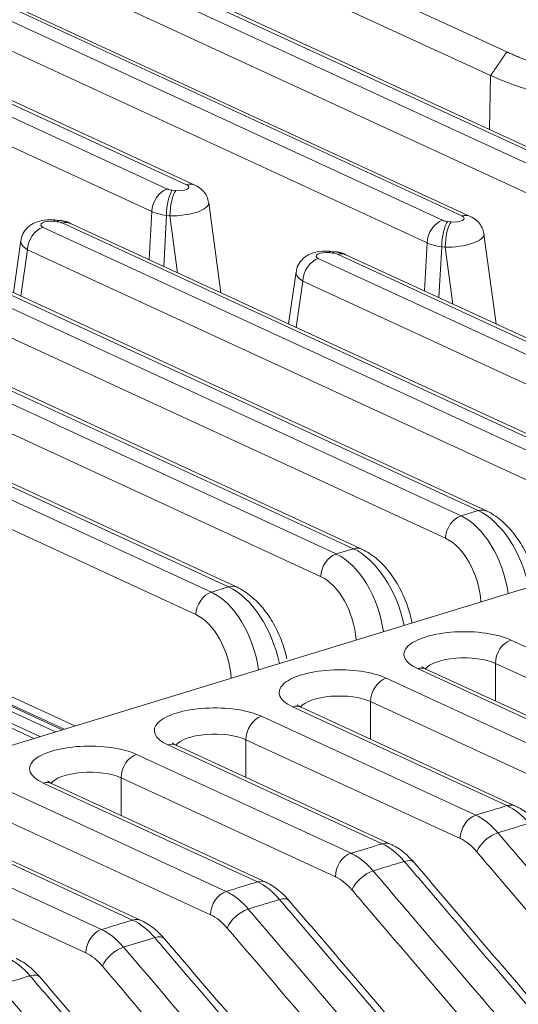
# Model space of a CAD drawing. Header units: millimetres. Extents: x 990 to 1809, y 0 to 562.
# Tile 524 of 550: x 1693 to 1706, y 171 to 196. Entities that reach past the tile are written whole.
import ezdxf

# ---------------------------------------------------------------- set-up
doc = ezdxf.new("R2010")
doc.units = ezdxf.units.MM
doc.layers.add('1', color=7, linetype='Continuous', true_color=0xffffff)

msp = doc.modelspace()

# ---------------------------------------------------------------- linework, layer by layer
at = {"layer": '1', "color": 7, "linetype": 'Continuous', "lineweight": 18}
for p, q in [((1643.535, 220.872), (1710.821, 189.833)), ((1711.297, 189.942), (1643.914, 221.025)), ((1711.506, 189.932), (1644.123, 221.015)), ((1710.434, 189.276), (1643.148, 220.314)), ((1704.453, 190.72), (1644.553, 218.351)), ((1704.662, 190.71), (1644.762, 218.341)), ((1644.174, 218.198), (1703.977, 190.611)), ((1655.416, 217.934), (1705.572, 194.797)), ((1703.59, 190.054), (1643.787, 217.64)), ((1705.171, 194.212), (1655.015, 217.348)), ((1697.609, 191.497), (1645.192, 215.677)), ((1697.819, 191.488), (1645.401, 215.668)), ((1644.813, 215.524), (1697.133, 191.389)), ((1696.746, 190.832), (1644.426, 214.967)), ((1705.14, 192.869), (1705.171, 194.212)), ((1698.657, 181.498), (1673.986, 192.879)), ((1673.51, 192.77), (1698.229, 181.368)), ((1698.866, 181.489), (1674.196, 192.869)), ((1697.842, 180.81), (1673.123, 192.213)), ((1680.354, 191.992), (1701.332, 182.316)), ((1701.759, 182.446), (1680.83, 192.101)), ((1701.969, 182.437), (1681.039, 192.091)), ((1700.944, 181.758), (1679.967, 191.435)), ((1687.198, 191.214), (1704.434, 183.263)), ((1704.862, 183.394), (1687.674, 191.323)), ((1705.071, 183.385), (1687.883, 191.313)), ((1697.255, 191.359), (1697.342, 191.349)), ((1698.463, 188.812), (1698.161, 191.046)), ((1696.682, 189.634), (1696.746, 190.832)), ((1697.11, 190.732), (1697.042, 189.467)), ((1697.198, 190.722), (1697.11, 190.732)), ((1697.389, 189.307), (1697.198, 190.722)), ((1704.047, 182.706), (1686.811, 190.657)), ((1694.042, 190.436), (1707.537, 184.211)), ((1694.396, 190.575), (1694.309, 190.585)), ((1694.453, 190.608), (1694.365, 190.618)), ((1707.964, 184.342), (1694.518, 190.545)), ((1708.173, 184.332), (1694.727, 190.535)), ((1704.099, 190.581), (1704.186, 190.571)), ((1705.307, 188.034), (1705.005, 190.268)), ((1693.491, 190.109), (1693.304, 188.812)), ((1703.525, 188.856), (1703.59, 190.054)), ((1703.954, 189.954), (1703.886, 188.689)), ((1704.041, 189.944), (1703.954, 189.954)), ((1704.233, 188.529), (1704.041, 189.944)), ((1693.655, 189.879), (1693.489, 188.727)), ((1707.149, 183.654), (1693.655, 189.879)), ((1701.24, 189.797), (1701.152, 189.807)), ((1701.297, 189.83), (1701.209, 189.84)), ((1711.066, 185.29), (1701.362, 189.767)), ((1711.276, 185.28), (1701.571, 189.757)), ((1700.886, 189.658), (1710.639, 185.159)), ((1700.334, 189.331), (1700.148, 188.034)), ((1700.498, 189.101), (1700.333, 187.949)), ((1710.252, 184.602), (1700.498, 189.101)), ((1721.609, 186.223), (1659.527, 167.255)), ((1704.434, 183.263), (1704.862, 183.394)), ((1701.332, 182.316), (1701.759, 182.446)), ((1698.229, 181.368), (1698.657, 181.498)), ((1689.578, 180.468), (1694.835, 178.043)), ((1694.566, 177.961), (1689.594, 180.255)), ((1694.521, 177.947), (1689.597, 180.219)), ((1705.677, 180.177), (1711.007, 177.719)), ((1689.608, 180.083), (1694.35, 177.895)), ((1693.966, 177.778), (1689.631, 179.777)), ((1708.68, 177.008), (1703.35, 179.467)), ((1708.889, 176.999), (1703.56, 179.457)), ((1710.619, 177.137), (1705.289, 179.596)), ((1705.289, 179.596), (1705.289, 178.659)), ((1702.575, 179.23), (1707.904, 176.771)), ((1691.683, 178.714), (1693.815, 177.731)), ((1705.577, 176.06), (1700.248, 178.519)), ((1705.787, 176.051), (1700.457, 178.509)), ((1707.516, 176.189), (1702.187, 178.648)), ((1702.187, 178.648), (1702.187, 177.711)), ((1699.472, 178.282), (1704.802, 175.823)), ((1702.475, 175.112), (1697.145, 177.571)), ((1702.684, 175.103), (1697.355, 177.561)), ((1704.414, 175.241), (1699.084, 177.7)), ((1699.084, 177.7), (1699.084, 176.764)), ((1696.37, 177.334), (1701.699, 174.875)), ((1701.311, 174.293), (1695.982, 176.752)), ((1695.982, 176.752), (1695.982, 175.816)), ((1699.372, 174.164), (1694.043, 176.623)), ((1699.582, 174.155), (1694.253, 176.614)), ((1693.267, 176.386), (1698.597, 173.928)), ((1698.209, 173.346), (1692.88, 175.804)), ((1696.27, 173.217), (1690.941, 175.675)), ((1696.479, 173.207), (1691.15, 175.666)), ((1690.165, 175.438), (1695.494, 172.98)), ((1695.107, 172.398), (1689.777, 174.856))]:
    msp.add_line(p, q, dxfattribs=at)
for centre, major_axis, ratio, start_param, end_param in [((1697.414, 191.439), (-0.252, 0.001), 0.373369, 1.285665, 3.827444), ((1697.609, 191.034), (-0.209, -0.454), 0.718873, 3.141148, 3.712103), ((1697.133, 190.926), (-0.209, -0.454), 0.718873, 3.712103, 5.23054), ((1697.255, 190.895), (-0.056, -0.497), 0.268612, 3.541945, 5.077835), ((1697.328, 191.449), (0.25, 0), 0.37503, 3.82361, 4.416921), ((1697.342, 190.885), (-0.056, -0.497), 0.268612, 3.541945, 5.077835), ((1697.414, 190.975), (0.748, 0.067), 0.327293, 4.389881, 6.297367), ((1697.328, 190.985), (-0.75, 0.027), 0.362012, 0.695884, 1.289195), ((1704.258, 190.661), (-0.252, 0.001), 0.373369, 1.285665, 3.827444), ((1704.453, 190.256), (-0.209, -0.454), 0.718873, 3.141574, 3.712103), ((1694.042, 189.973), (-0.209, -0.454), 0.718873, 3.712103, 5.23054), ((1694.237, 190.495), (-0.252, 0.001), 0.373369, 4.427258, 6.969037), ((1694.309, 190.122), (0.056, 0.497), 0.268612, 0.000685, 0.400352), ((1694.396, 190.112), (0.056, 0.497), 0.268612, 0.000446, 0.400352), ((1694.323, 190.485), (0.25, 0), 0.37503, 0.682018, 1.275329), ((1694.518, 190.081), (0.209, 0.454), 0.718873, 6.283167, 6.853696), ((1703.977, 190.148), (-0.209, -0.454), 0.718873, 3.712103, 5.23054), ((1704.099, 190.117), (-0.056, -0.497), 0.268612, 3.541945, 5.077835), ((1704.171, 190.671), (0.25, 0), 0.37503, 3.82361, 4.416921), ((1704.186, 190.107), (-0.056, -0.497), 0.268612, 3.541945, 5.077835), ((1704.258, 190.197), (0.748, 0.067), 0.327293, 4.389881, 6.297806), ((1694.237, 190.032), (-0.747, 0.071), 0.41943, 6.262861, 7.000731), ((1704.171, 190.207), (-0.75, 0.027), 0.362012, 0.695884, 1.289195), ((1701.081, 189.717), (-0.252, 0.001), 0.373369, 4.427258, 6.969037), ((1701.152, 189.344), (0.056, 0.497), 0.268612, 0.000685, 0.400352), ((1701.24, 189.334), (0.056, 0.497), 0.268612, 0.000446, 0.400352), ((1701.167, 189.707), (0.25, 0), 0.37503, 0.682018, 1.275329), ((1701.362, 189.303), (0.209, 0.454), 0.718873, 6.283167, 6.853696), ((1700.886, 189.195), (-0.209, -0.454), 0.718873, 3.712103, 5.23054), ((1701.081, 189.254), (-0.747, 0.071), 0.41943, 6.262861, 7.000731), ((1704.862, 182.931), (0.209, 0.454), 0.718873, 6.282218, 6.853696), ((1704.923, 181.559), (-0.664, 1.888), 0.569619, 4.479361, 5.778075), ((1704.434, 182.8), (-0.209, -0.454), 0.718873, 3.712103, 5.23054), ((1704.373, 181.391), (-0.5, 1.938), 0.599058, 4.52961, 5.828324), ((1703.986, 181.297), (-0.353, 1.46), 0.603375, 4.451472, 5.837686), ((1701.759, 181.983), (0.209, 0.454), 0.718873, 6.282218, 6.853696), ((1701.82, 180.611), (-0.664, 1.888), 0.569619, 4.479361, 5.778075), ((1701.332, 181.852), (-0.209, -0.454), 0.718873, 3.712103, 5.23054), ((1701.271, 180.443), (-0.5, 1.938), 0.599058, 4.52961, 5.828324), ((1700.883, 180.349), (-0.353, 1.46), 0.603375, 4.451472, 5.837686), ((1698.657, 181.035), (0.209, 0.454), 0.718873, 6.282218, 6.853696), ((1698.718, 179.663), (-0.664, 1.888), 0.569619, 4.479361, 5.778075), ((1698.229, 180.904), (-0.209, -0.454), 0.718873, 3.712103, 5.23054), ((1698.168, 179.495), (-0.5, 1.938), 0.599058, 4.52961, 5.828324), ((1697.781, 179.401), (-0.353, 1.46), 0.603375, 4.451472, 5.837686), ((1704.514, 179.822), (1.5, 0), 0.375419, 0.683124, 3.824717), ((1705.677, 179.714), (-0.209, -0.454), 0.718873, 3.712103, 5.282899), ((1704.514, 179.359), (-1, 0), 0.375419, 3.824717, 6.028397), ((1701.411, 178.874), (1.5, 0), 0.375419, 0.683124, 3.824717), ((1703.35, 179.003), (-0.209, -0.454), 0.718873, 3.141585, 3.712103), ((1702.575, 178.766), (-0.209, -0.454), 0.718873, 3.712103, 5.282899), ((1701.411, 178.411), (-1, 0), 0.375419, 3.824717, 6.028397), ((1698.309, 177.926), (1.5, 0), 0.375419, 0.683124, 3.824717), ((1700.248, 178.055), (-0.209, -0.454), 0.718873, 3.141585, 3.712103), ((1699.472, 177.818), (-0.209, -0.454), 0.718873, 3.712103, 5.282899), ((1698.309, 177.463), (-1, 0), 0.375419, 3.824717, 6.028397), ((1695.206, 176.978), (1.5, 0), 0.375419, 0.683124, 3.824717), ((1697.145, 177.107), (-0.209, -0.454), 0.718873, 3.141585, 3.712103), ((1696.37, 176.87), (-0.209, -0.454), 0.718873, 3.712103, 5.282899), ((1695.206, 176.515), (-1, 0), 0.375419, 3.824717, 6.028397), ((1694.043, 176.159), (-0.209, -0.454), 0.718873, 3.141585, 3.712103), ((1705.577, 175.597), (-0.209, -0.454), 0.718873, 3.141585, 3.712103), ((1705.577, 174.207), (0.584, -1.913), 0.585049, 2.210558, 2.660317), ((1704.802, 175.36), (0.209, 0.454), 0.718873, 0.57051, 2.141307), ((1705.213, 175.032), (-0.38, -0.325), 0.484169, 3.980002, 5.550798), ((1702.475, 174.649), (-0.209, -0.454), 0.718873, 3.141585, 3.712103), ((1702.475, 173.259), (0.584, -1.913), 0.585049, 2.210558, 2.660317), ((1704.414, 173.851), (0.438, -1.435), 0.585049, 2.210558, 2.660317), ((1701.699, 174.412), (-0.209, -0.454), 0.718873, 3.712103, 5.282899), ((1702.887, 174.321), (-0.38, -0.325), 0.484169, 3.141982, 3.980002), ((1701.311, 172.903), (0.438, -1.435), 0.585049, 2.210558, 2.660317), ((1702.111, 174.084), (-0.38, -0.325), 0.484169, 3.980002, 5.550798), ((1699.372, 173.701), (0.209, 0.454), 0.718873, 6.283178, 6.853696), ((1699.372, 172.311), (0.584, -1.913), 0.585049, 2.210558, 2.660317), ((1698.597, 173.464), (-0.209, -0.454), 0.718873, 3.712103, 5.282899), ((1699.784, 173.373), (-0.38, -0.325), 0.484169, 3.141982, 3.980002), ((1698.209, 171.955), (0.438, -1.435), 0.585049, 2.210558, 2.660317), ((1699.009, 173.136), (-0.38, -0.325), 0.484169, 3.980002, 5.550798), ((1696.27, 172.753), (0.209, 0.454), 0.718873, 6.283178, 6.853696), ((1696.27, 171.363), (0.584, -1.913), 0.585049, 2.210558, 2.660317), ((1695.494, 172.516), (-0.209, -0.454), 0.718873, 3.712103, 5.282899), ((1696.682, 172.425), (-0.38, -0.325), 0.484169, 3.141982, 3.980002), ((1695.107, 171.007), (0.438, -1.435), 0.585049, 2.210558, 2.660317), ((1695.906, 172.188), (-0.38, -0.325), 0.484169, 3.980002, 5.550798), ((1693.168, 170.415), (0.584, -1.913), 0.585049, 2.210558, 2.660317), ((1693.579, 171.477), (-0.38, -0.325), 0.484169, 3.141982, 3.980002)]:
    msp.add_ellipse(centre, major_axis=major_axis, ratio=ratio, start_param=start_param, end_param=end_param, dxfattribs=at)
for points, degree in [([(1705.572, 194.797), (1705.171, 194.212)], 1), ([(1705.572, 194.797), (1706.071, 194.567), (1707.35, 194.207), (1708.08, 194.092)], 2), ([(1694.727, 190.535), (1694.599, 190.593), (1694.453, 190.608)], 2), ([(1701.571, 189.757), (1701.443, 189.815), (1701.297, 189.83)], 2), ([(1704.802, 175.823), (1705.06, 175.902), (1705.319, 175.981), (1705.577, 176.06)], 3), ([(1706.126, 175.623), (1705.868, 175.544), (1705.609, 175.465), (1705.351, 175.386)], 3), ([(1701.699, 174.875), (1701.958, 174.954), (1702.216, 175.033), (1702.475, 175.112)], 3), ([(1703.024, 174.675), (1702.765, 174.596), (1702.507, 174.517), (1702.248, 174.438)], 3), ([(1706.459, 170.91), (1703.267, 174.646)], 1), ([(1698.597, 173.928), (1698.855, 174.007), (1699.114, 174.086), (1699.372, 174.164)], 3), ([(1699.921, 173.727), (1699.663, 173.648), (1699.404, 173.569), (1699.146, 173.49)], 3), ([(1703.356, 169.963), (1700.164, 173.698)], 1), ([(1695.494, 172.98), (1695.753, 173.059), (1696.012, 173.138), (1696.27, 173.217)], 3), ([(1696.819, 172.779), (1696.56, 172.7), (1696.302, 172.621), (1696.043, 172.542)], 3), ([(1700.254, 169.015), (1697.062, 172.75)], 1), ([(1693.716, 171.831), (1693.458, 171.752), (1693.199, 171.673), (1692.941, 171.594)], 3), ([(1697.151, 168.067), (1693.959, 171.802)], 1)]:
    msp.add_open_spline(points, degree=degree, dxfattribs=at)
for points, knots in [([(1707.879, 193.449), (1707.763, 193.469), (1707.531, 193.507), (1707.195, 193.574), (1706.867, 193.646), (1706.552, 193.726), (1706.248, 193.811), (1705.956, 193.903), (1705.679, 194), (1705.415, 194.103), (1705.252, 194.175), (1705.171, 194.212)], [0, 0, 0, 0, 0.111113, 0.222224, 0.333335, 0.444445, 0.555555, 0.666665, 0.777776, 0.888887, 1, 1, 1, 1]), ([(1698.156, 191.05), (1698.149, 191.105), (1698.122, 191.21), (1698.028, 191.346), (1697.92, 191.435), (1697.848, 191.475), (1697.819, 191.488)], [0, 0, 0, 0, 0.276669, 0.560183, 0.829685, 1, 1, 1, 1]), ([(1704.999, 190.272), (1704.993, 190.327), (1704.966, 190.432), (1704.872, 190.568), (1704.764, 190.657), (1704.692, 190.697), (1704.662, 190.71)], [0, 0, 0, 0, 0.276669, 0.560183, 0.829685, 1, 1, 1, 1]), ([(1694.365, 190.618), (1694.314, 190.624), (1694.176, 190.631), (1693.961, 190.603), (1693.748, 190.515), (1693.591, 190.371), (1693.508, 190.225), (1693.5, 190.138), (1693.5, 190.114)], [0, 0, 0, 0, 0.132949, 0.36652, 0.567654, 0.76545, 0.93715, 1, 1, 1, 1]), ([(1701.209, 189.84), (1701.158, 189.846), (1701.02, 189.853), (1700.805, 189.825), (1700.592, 189.737), (1700.435, 189.593), (1700.352, 189.447), (1700.344, 189.36), (1700.344, 189.336)], [0, 0, 0, 0, 0.132949, 0.36652, 0.567654, 0.76545, 0.93715, 1, 1, 1, 1]), ([(1706.309, 181.604), (1706.283, 181.725), (1706.204, 182.007), (1706.019, 182.43), (1705.753, 182.84), (1705.435, 183.173), (1705.196, 183.325), (1705.071, 183.385)], [0, 0, 0, 0, 0.159488, 0.368179, 0.578748, 0.793614, 1, 1, 1, 1]), ([(1703.217, 180.602), (1703.19, 180.742), (1703.109, 181.042), (1702.917, 181.482), (1702.651, 181.892), (1702.333, 182.225), (1702.093, 182.377), (1701.969, 182.437)], [0, 0, 0, 0, 0.178757, 0.382664, 0.588406, 0.798345, 1, 1, 1, 1]), ([(1700.104, 179.708), (1700.078, 179.83), (1699.999, 180.111), (1699.814, 180.534), (1699.548, 180.944), (1699.23, 181.277), (1698.991, 181.429), (1698.866, 181.489)], [0, 0, 0, 0, 0.159488, 0.368179, 0.578748, 0.793614, 1, 1, 1, 1]), ([(1703.56, 179.457), (1703.53, 179.473), (1703.481, 179.497), (1703.463, 179.514), (1703.463, 179.514)], [0, 0, 0, 0, 0.470776, 1, 1, 1, 1]), ([(1700.457, 178.509), (1700.427, 178.525), (1700.378, 178.549), (1700.361, 178.566), (1700.36, 178.567)], [0, 0, 0, 0, 0.470776, 1, 1, 1, 1]), ([(1697.355, 177.561), (1697.325, 177.577), (1697.276, 177.601), (1697.258, 177.618), (1697.258, 177.619)], [0, 0, 0, 0, 0.470776, 1, 1, 1, 1]), ([(1694.253, 176.614), (1694.222, 176.629), (1694.174, 176.653), (1694.156, 176.671), (1694.156, 176.671)], [0, 0, 0, 0, 0.470776, 1, 1, 1, 1]), ([(1706.369, 175.594), (1706.314, 175.659), (1706.159, 175.819), (1705.958, 175.966), (1705.814, 176.038), (1705.787, 176.051)], [0, 0, 0, 0, 0.324459, 0.872048, 1, 1, 1, 1]), ([(1704.802, 175.823), (1704.849, 175.801), (1704.897, 175.776), (1704.99, 175.717), (1705.036, 175.684), (1705.128, 175.611), (1705.174, 175.571), (1705.264, 175.483), (1705.308, 175.436), (1705.351, 175.386)], [0, 0, 0, 0, 0.25, 0.25, 0.5, 0.5, 0.75, 0.75, 1, 1, 1, 1]), ([(1705.351, 175.386), (1705.54, 175.164), (1705.73, 174.942), (1706.677, 173.834), (1707.435, 172.947), (1708.309, 171.923), (1708.426, 171.787), (1708.543, 171.651)], [0, 0, 0, 0, 0.178081, 0.178081, 0.890407, 0.890407, 1, 1, 1, 1]), ([(1703.267, 174.646), (1703.211, 174.711), (1703.056, 174.871), (1702.856, 175.018), (1702.712, 175.09), (1702.684, 175.103)], [0, 0, 0, 0, 0.324459, 0.872048, 1, 1, 1, 1]), ([(1701.699, 174.875), (1701.747, 174.853), (1701.794, 174.828), (1701.888, 174.769), (1701.934, 174.736), (1702.026, 174.663), (1702.071, 174.623), (1702.161, 174.535), (1702.205, 174.488), (1702.248, 174.438)], [0, 0, 0, 0, 0.25, 0.25, 0.5, 0.5, 0.75, 0.75, 1, 1, 1, 1]), ([(1708.018, 171.178), (1707.828, 171.4), (1707.639, 171.621), (1706.691, 172.73), (1705.933, 173.617), (1705.059, 174.64), (1704.942, 174.777), (1704.826, 174.913)], [0, 0, 0, 0, 0.178081, 0.178081, 0.890407, 0.890407, 1, 1, 1, 1]), ([(1706.216, 170.94), (1706.026, 171.161), (1705.837, 171.383), (1704.889, 172.492), (1704.131, 173.379), (1703.257, 174.402), (1703.14, 174.538), (1703.024, 174.675)], [0, 0, 0, 0, 0.178081, 0.178081, 0.890407, 0.890407, 1, 1, 1, 1]), ([(1702.248, 174.438), (1702.438, 174.216), (1702.627, 173.994), (1703.575, 172.886), (1704.332, 171.999), (1705.207, 170.976), (1705.324, 170.839), (1705.44, 170.703)], [0, 0, 0, 0, 0.178081, 0.178081, 0.890407, 0.890407, 1, 1, 1, 1]), ([(1700.164, 173.698), (1700.109, 173.763), (1699.954, 173.923), (1699.754, 174.07), (1699.61, 174.142), (1699.582, 174.155)], [0, 0, 0, 0, 0.324459, 0.872048, 1, 1, 1, 1]), ([(1698.597, 173.928), (1698.645, 173.906), (1698.692, 173.88), (1698.785, 173.821), (1698.832, 173.788), (1698.923, 173.715), (1698.969, 173.675), (1699.059, 173.587), (1699.103, 173.54), (1699.146, 173.49)], [0, 0, 0, 0, 0.25, 0.25, 0.5, 0.5, 0.75, 0.75, 1, 1, 1, 1]), ([(1704.915, 170.23), (1704.726, 170.452), (1704.536, 170.674), (1703.589, 171.782), (1702.831, 172.669), (1701.956, 173.692), (1701.84, 173.829), (1701.723, 173.965)], [0, 0, 0, 0, 0.178081, 0.178081, 0.890407, 0.890407, 1, 1, 1, 1]), ([(1703.113, 169.992), (1702.924, 170.213), (1702.734, 170.435), (1701.787, 171.544), (1701.029, 172.431), (1700.155, 173.454), (1700.038, 173.591), (1699.921, 173.727)], [0, 0, 0, 0, 0.178081, 0.178081, 0.890407, 0.890407, 1, 1, 1, 1]), ([(1699.146, 173.49), (1699.335, 173.268), (1699.525, 173.047), (1700.472, 171.938), (1701.23, 171.051), (1702.105, 170.028), (1702.221, 169.891), (1702.338, 169.755)], [0, 0, 0, 0, 0.178081, 0.178081, 0.890407, 0.890407, 1, 1, 1, 1]), ([(1697.062, 172.75), (1697.007, 172.815), (1696.851, 172.976), (1696.651, 173.122), (1696.507, 173.194), (1696.479, 173.207)], [0, 0, 0, 0, 0.324459, 0.872048, 1, 1, 1, 1]), ([(1695.494, 172.98), (1695.542, 172.958), (1695.589, 172.932), (1695.683, 172.873), (1695.729, 172.84), (1695.821, 172.767), (1695.866, 172.727), (1695.956, 172.639), (1696, 172.592), (1696.043, 172.542)], [0, 0, 0, 0, 0.25, 0.25, 0.5, 0.5, 0.75, 0.75, 1, 1, 1, 1]), ([(1701.813, 169.282), (1701.623, 169.504), (1701.434, 169.726), (1700.486, 170.834), (1699.728, 171.721), (1698.854, 172.745), (1698.737, 172.881), (1698.621, 173.017)], [0, 0, 0, 0, 0.178081, 0.178081, 0.890407, 0.890407, 1, 1, 1, 1]), ([(1700.011, 169.044), (1699.821, 169.266), (1699.632, 169.487), (1698.685, 170.596), (1697.927, 171.483), (1697.052, 172.506), (1696.936, 172.643), (1696.819, 172.779)], [0, 0, 0, 0, 0.178081, 0.178081, 0.890407, 0.890407, 1, 1, 1, 1]), ([(1696.043, 172.542), (1696.233, 172.32), (1696.422, 172.099), (1697.37, 170.99), (1698.128, 170.103), (1699.002, 169.08), (1699.119, 168.943), (1699.235, 168.807)], [0, 0, 0, 0, 0.178081, 0.178081, 0.890407, 0.890407, 1, 1, 1, 1]), ([(1693.959, 171.802), (1693.904, 171.867), (1693.749, 172.028), (1693.549, 172.174), (1693.405, 172.246), (1693.377, 172.259)], [0, 0, 0, 0, 0.324459, 0.872047, 1, 1, 1, 1]), ([(1696.909, 168.096), (1696.719, 168.318), (1696.53, 168.539), (1695.582, 169.648), (1694.824, 170.535), (1693.95, 171.558), (1693.833, 171.695), (1693.716, 171.831)], [0, 0, 0, 0, 0.178081, 0.178081, 0.890407, 0.890407, 1, 1, 1, 1]), ([(1698.71, 168.334), (1698.521, 168.556), (1698.331, 168.778), (1697.384, 169.886), (1696.626, 170.773), (1695.751, 171.797), (1695.635, 171.933), (1695.518, 172.07)], [0, 0, 0, 0, 0.178081, 0.178081, 0.890407, 0.890407, 1, 1, 1, 1]), ([(1692.941, 171.594), (1693.13, 171.373), (1693.32, 171.151), (1694.267, 170.042), (1695.025, 169.155), (1695.9, 168.132), (1696.016, 167.995), (1696.133, 167.859)], [0, 0, 0, 0, 0.178081, 0.178081, 0.890407, 0.890407, 1, 1, 1, 1])]:
    msp.add_open_spline(points, degree=3, knots=knots, dxfattribs=at)

doc.saveas('drawing.dxf')
